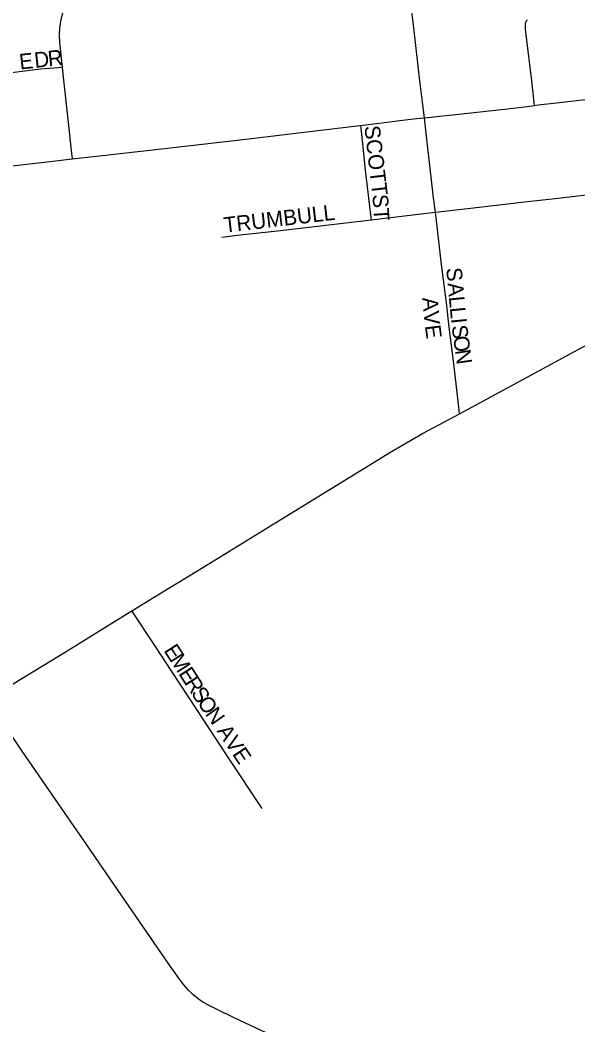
# Model space of a CAD drawing. Extents: x 1410790 to 1770854, y 448063 to 770588.
# Drawn here: x 1561071 to 1562870, y 613128 to 616367 of the extents above; entities that cross this region are included whole.
import ezdxf

# ---------------------------------------------------------------- set-up
doc = ezdxf.new("R2010")
doc.units = 0
doc.layers.add('GM_X_City_Street', color=7, linetype='Continuous')
doc.layers.add('GM_X_City_Street_Text', color=7, linetype='Continuous')

msp = doc.modelspace()

# ---------------------------------------------------------------- linework, layer by layer
at = {"layer": 'GM_X_City_Street'}
for points in [[(1562375, 616052.6), (1562367.2, 616119.6), (1562359.5, 616181.4), (1562339, 616360.4), (1562325.5, 616464.6), (1562317.3, 616529.9)], [(1561271.7, 616492), (1561240.4, 616448.3), (1561225.3, 616425.7), (1561218, 616413.3), (1561214.5, 616405.6), (1561210.8, 616396.6), (1561207.4, 616386.6), (1561201.6, 616363.9), (1561197.8, 616340.9), (1561196.8, 616320.9), (1561198.4, 616294.4), (1561207.1, 616214.9)], [(1562730.3, 616092), (1562728, 616111.6), (1562721, 616171.7), (1562707.7, 616285.2), (1562702.1, 616329.7), (1562701.4, 616337.3), (1562700.8, 616346.4), (1562700.9, 616351.6), (1562701.4, 616355.8), (1562702.4, 616360), (1562704.5, 616364.9), (1562705.6, 616366.9), (1562707, 616368.5)], [(1561207.1, 616214.9), (1561195.1, 616213.8), (1561137.4, 616208.6), (1560983.2, 616189.9)], [(1561207.1, 616214.9), (1561209.5, 616193.3), (1561227.6, 616027.2), (1561236, 615947.1), (1561238.9, 615919.7)], [(1562730.3, 616092), (1562742.4, 616093.6), (1562800.7, 616100.9), (1562911.9, 616113.4), (1562972.3, 616120.3), (1563022, 616125.1), (1563093.8, 616128.3), (1563178.5, 616130.1), (1563259.8, 616133.3), (1563298.7, 616135.2), (1563325, 616137)], [(1562375, 616052.6), (1562644.5, 616081.6), (1562706.7, 616089), (1562730.3, 616092)], [(1562170, 616027.8), (1562304.1, 616044.8), (1562349.1, 616049.8), (1562375, 616052.6)], [(1562410.4, 615747.9), (1562404.9, 615793.9), (1562382, 615992.6), (1562375, 616052.6)], [(1561238.9, 615919.7), (1561317.8, 615928.5), (1561536.5, 615953.2), (1561695.5, 615971.8), (1561817.9, 615985.6), (1561906.6, 615996.3), (1562167.3, 616027.5), (1562170, 616027.8)], [(1562204.2, 615723.5), (1562201.4, 615747.7), (1562195, 615802.5), (1562185, 615883.9), (1562175.4, 615978.9), (1562171, 616019.3), (1562170, 616027.8)], [(1560083.5, 615791.5), (1560120.6, 615795.2), (1560290.6, 615811.7), (1560423.9, 615825.4), (1560512.1, 615835.7), (1560641.5, 615851), (1560693.7, 615856.6), (1560756.8, 615863.5), (1560811.2, 615870), (1560859.9, 615876.1), (1560959.7, 615887.2), (1561177.1, 615912.7), (1561238.9, 615919.7)], [(1562410.4, 615747.9), (1562552.2, 615764.5), (1562707.2, 615782.2), (1562806.3, 615792.9), (1562987.9, 615814.2), (1563085.2, 615825.4), (1563186.2, 615836.1), (1563248.2, 615843.3), (1563303.3, 615849.2), (1563346.1, 615853.2), (1563357.8, 615854.3)], [(1561721.6, 615667.7), (1561780.5, 615674.8), (1561900.9, 615688.4), (1562204.2, 615723.5)], [(1562204.2, 615723.5), (1562408.9, 615747.7), (1562410.4, 615747.9)], [(1562488.6, 615098.3), (1562486.1, 615119.7), (1562470.7, 615250.5), (1562455.3, 615377.6), (1562446.1, 615455.3), (1562430.6, 615579), (1562410.4, 615747.9)], [(1562488.6, 615098.3), (1562579.8, 615146.9), (1562871, 615304.9), (1562974.7, 615361.3), (1562981.1, 615364.8)], [(1561431.6, 614463.5), (1561501.1, 614506.3), (1561660.3, 614602.8), (1561898, 614748.4), (1562076.4, 614858.7), (1562179.5, 614922.1), (1562269.3, 614977), (1562369.1, 615034.3), (1562456.2, 615081), (1562488.6, 615098.3)], [(1560965.9, 614176.5), (1561066.3, 614237.9), (1561219.4, 614332.4), (1561375.6, 614428.4), (1561431.6, 614463.5)], [(1561852.1, 613825.7), (1561741.5, 613991.9), (1561641.6, 614144.7), (1561561.1, 614267), (1561505.6, 614351.2), (1561431.6, 614463.5)], [(1561561, 613310), (1561399, 613544.4), (1561274.1, 613725.6), (1561185.7, 613854.8), (1561078.2, 614010.5), (1560965.9, 614176.5)], [(1562629.8, 612738.4), (1562399.2, 612847.4), (1562162.3, 612960.5), (1561976.1, 613050.2), (1561881.4, 613095.4), (1561830.7, 613118.6), (1561797.8, 613133.4), (1561759.4, 613152.1), (1561709.2, 613177), (1561676.9, 613193.4), (1561663.1, 613200.9), (1561649.7, 613209.4), (1561640.3, 613216.6), (1561628.6, 613226), (1561613.9, 613240.3), (1561599, 613257.6), (1561585.3, 613275.2), (1561564.8, 613304.4), (1561561, 613310)]]:
    msp.add_lwpolyline(points, dxfattribs=at)

# ---------------------------------------------------------------- texts
at = {"layer": 'GM_X_City_Street_Text'}
for s, rotation, p in [('R', 6.2302, (1561163.2, 616217.7)), ('E', 6.2406, (1561071.3, 616207.7)), ('D', 6.2663, (1561119.5, 616212.9)), ('SCOTT', 276.6353, (1562181.2, 616024.7)), ('ST', 273.5738, (1562207.6, 615804.6)), ('TRUMBULL', 6.756, (1561731, 615681.4)), ('S', 275.3354, (1562445.2, 615567.3)), ('A', 275.3461, (1562449.7, 615519)), ('A', 275.0124, (1562368.3, 615471.7)), ('L', 275.3448, (1562453.8, 615475.2)), ('V', 275.4033, (1562372.2, 615427.5)), ('L', 275.3448, (1562457, 615440.2)), ('I', 275.9414, (1562460.4, 615404.6)), ('E', 277.4489, (1562376.5, 615381.8)), ('S', 277.3989, (1562462.8, 615381.3)), ('O', 278.1004, (1562467.4, 615345.8)), ('N', 278.1356, (1562473.6, 615302.2)), ('E', 302.7582, (1561532.9, 614335.1)), ('M', 302.7506, (1561552, 614305.5)), ('E', 302.7582, (1561580.5, 614261)), ('R', 302.7469, (1561599.6, 614231.4)), ('S', 302.757, (1561621, 614198.1)), ('O', 304.2146, (1561640.8, 614167.4)), ('N', 305.471, (1561666.3, 614130)), ('AVE', 303.6901, (1561704.4, 614075.6))]:
    msp.add_text(s, height=50, rotation=rotation, dxfattribs=at).set_placement(p)

doc.saveas('drawing.dxf')
